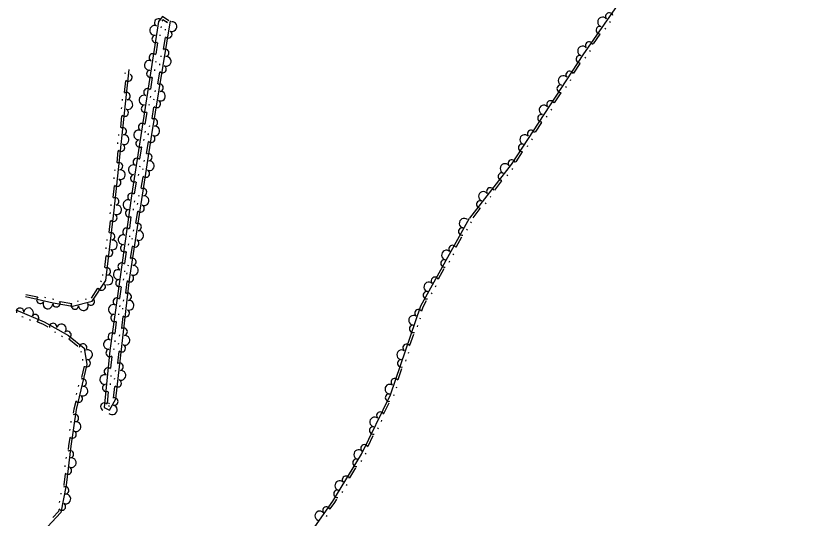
# Model space of a CAD drawing. Extents: x 2030130 to 2036320, y 723205 to 762423.
# Drawn here: x 2032266 to 2032540.7, y 759490 to 759665.4 of the extents above; entities that cross this region are included whole.
import ezdxf

# ---------------------------------------------------------------- set-up
doc = ezdxf.new("R2010")
doc.units = 0
doc.layers.add('Draft_Station Tics Major', color=7, linetype='Continuous')

msp = doc.modelspace()

# ---------------------------------------------------------------- linework, layer by layer
at = {"layer": 'Draft_Station Tics Major'}
for points in [[(2032537.4, 759829.61), (2032540.67, 759809.71), (2032529.91, 759784.06), (2032524.9, 759764.99), (2032513.4, 759736.48), (2032503.12, 759711.77), (2032487.41, 759685.49), (2032464, 759651.69), (2032439.01, 759613.41), (2032424.48, 759594.71)], [(2032319.44, 759663.55), (2032317.25, 759665.1), (2032315.83, 759663.35), (2032306.58, 759603.28), (2032298.91, 759548.54), (2032296.96, 759528.71), (2032298.76, 759527.76), (2032301.01, 759531.7), (2032305.81, 759573.29), (2032313.56, 759623.93), (2032320.08, 759663.59)], [(2032318.97, 759662.88), (2032317.4, 759663.98), (2032317, 759663.48)], [(2032318.75, 759663.11), (2032318.82, 759663.52)], [(2032473.57, 759663.36), (2032473.34, 759663.02)], [(2032316.8, 759661.56), (2032316.74, 759661.15)], [(2032318.29, 759660.28), (2032318.36, 759660.68)], [(2032471.94, 759660.99), (2032471.7, 759660.66)], [(2032316.37, 759658.72), (2032316.3, 759658.31)], [(2032317.63, 759653.74), (2032318.29, 759657.79)], [(2032469.97, 759658.87), (2032467.63, 759655.5)], [(2032315.52, 759655.94), (2032314.9, 759651.89)], [(2032466.57, 759653.24), (2032466.33, 759652.9)], [(2032314.93, 759649.4), (2032314.87, 759648.99)], [(2032316.76, 759650.97), (2032316.83, 759651.38)], [(2032464.95, 759650.91), (2032464.73, 759650.56)], [(2032269.41, 759567.35), (2032279.1, 759565.24), (2032285.8, 759564.04), (2032292.75, 759565.8), (2032297.45, 759572.99), (2032300.45, 759597.56), (2032305.69, 759646.61)], [(2032314.49, 759646.56), (2032314.43, 759646.15)], [(2032316.29, 759648.14), (2032316.36, 759648.54)], [(2032463.04, 759648.73), (2032460.8, 759645.29)], [(2032304.29, 759645.16), (2032304.34, 759645.57)], [(2032313.65, 759643.78), (2032313.03, 759639.73)], [(2032315.63, 759641.6), (2032316.3, 759645.64)], [(2032304, 759638.59), (2032304.44, 759642.67)], [(2032459.8, 759643.01), (2032459.58, 759642.67)], [(2032314.76, 759638.83), (2032314.83, 759639.24)], [(2032456.32, 759638.42), (2032454.08, 759634.99)], [(2032458.23, 759640.61), (2032458.01, 759640.26)], [(2032303.29, 759635.78), (2032303.33, 759636.19)], [(2032313.06, 759637.24), (2032313, 759636.83)], [(2032314.3, 759636), (2032314.36, 759636.4)], [(2032302.99, 759632.93), (2032303.03, 759633.34)], [(2032312.62, 759634.4), (2032312.56, 759633.99)], [(2032313.64, 759629.46), (2032314.3, 759633.5)], [(2032453.07, 759632.71), (2032452.85, 759632.36)], [(2032302.7, 759626.36), (2032303.13, 759630.44)], [(2032311.78, 759631.62), (2032311.16, 759627.57)], [(2032451.51, 759630.3), (2032451.28, 759629.96)], [(2032312.77, 759626.69), (2032312.83, 759627.1)], [(2032449.59, 759628.12), (2032447.35, 759624.69)], [(2032311.19, 759625.08), (2032311.12, 759624.67)], [(2032312.3, 759623.85), (2032312.34, 759624.12), (2032312.37, 759624.27)], [(2032301.98, 759623.55), (2032302.03, 759623.96)], [(2032310.75, 759622.24), (2032310.69, 759621.83)], [(2032446.35, 759622.4), (2032446.13, 759622.06)], [(2032301.68, 759620.7), (2032301.72, 759621.1)], [(2032309.91, 759619.46), (2032309.28, 759615.41)], [(2032311.71, 759617.3), (2032312.33, 759621.35)], [(2032444.78, 759620), (2032444.56, 759619.66)], [(2032301.39, 759614.13), (2032301.83, 759618.21)], [(2032442.87, 759617.82), (2032440.63, 759614.38)], [(2032310.87, 759614.52), (2032310.94, 759614.93)], [(2032300.68, 759611.32), (2032300.72, 759611.72)], [(2032309.31, 759612.91), (2032309.25, 759612.51)], [(2032310.44, 759611.68), (2032310.5, 759612.09)], [(2032439.52, 759612.05), (2032439.26, 759611.73)], [(2032300.37, 759608.46), (2032300.42, 759608.87)], [(2032308.88, 759610.08), (2032308.82, 759609.67)], [(2032309.85, 759605.14), (2032310.47, 759609.19)], [(2032435.67, 759607.77), (2032433.15, 759604.53)], [(2032437.76, 759609.79), (2032437.51, 759609.46)], [(2032300.08, 759601.89), (2032300.52, 759605.97)], [(2032308.03, 759607.3), (2032307.41, 759603.25)], [(2032309.01, 759602.36), (2032309.08, 759602.77)], [(2032431.97, 759602.34), (2032431.72, 759602.01)], [(2032299.37, 759599.08), (2032299.41, 759599.49)], [(2032307.48, 759600.77), (2032307.42, 759600.36)], [(2032308.58, 759599.52), (2032308.64, 759599.93)], [(2032430.21, 759600.07), (2032429.96, 759599.75)], [(2032307.08, 759597.93), (2032307.02, 759597.52)], [(2032307.99, 759592.97), (2032308.61, 759597.03)], [(2032428.12, 759598.05), (2032425.61, 759594.82)], [(2032299.05, 759596.25), (2032299.09, 759596.66)], [(2032306.27, 759595.14), (2032305.7, 759591.08)], [(2032368.87, 759484.7), (2032376.76, 759495.97), (2032386.82, 759512.38), (2032396.85, 759533.09), (2032407.53, 759564.15), (2032424.48, 759594.71)], [(2032298.66, 759589.69), (2032299.15, 759593.76)], [(2032424.97, 759593.06), (2032425.17, 759593.41)], [(2032305.77, 759588.58), (2032305.71, 759588.18)], [(2032307.15, 759590.2), (2032307.22, 759590.6)], [(2032423.58, 759590.54), (2032423.78, 759590.9)], [(2032297.9, 759586.89), (2032297.95, 759587.3)], [(2032305.37, 759585.74), (2032305.31, 759585.34)], [(2032306.72, 759587.36), (2032306.78, 759587.77)], [(2032419.84, 759584.65), (2032421.83, 759588.23)], [(2032297.56, 759584.04), (2032297.61, 759584.45)], [(2032304.56, 759582.95), (2032303.99, 759578.89)], [(2032306.13, 759580.81), (2032306.75, 759584.87)], [(2032297.17, 759577.47), (2032297.66, 759581.55)], [(2032418.81, 759581.94), (2032419.01, 759582.3)], [(2032305.29, 759578.04), (2032305.35, 759578.44)], [(2032417.41, 759579.43), (2032417.61, 759579.79)], [(2032296.41, 759574.67), (2032296.46, 759575.08)], [(2032304.06, 759576.4), (2032304, 759575.99)], [(2032304.86, 759575.2), (2032304.92, 759575.61)], [(2032413.67, 759573.53), (2032415.66, 759577.12)], [(2032295.69, 759572.55), (2032295.92, 759572.9)], [(2032303.66, 759573.56), (2032303.6, 759573.15)], [(2032304.44, 759568.6), (2032304.91, 759572.67)], [(2032292.45, 759566.83), (2032294.69, 759570.27)], [(2032302.86, 759570.77), (2032302.29, 759566.71)], [(2032412.64, 759570.82), (2032412.84, 759571.18)], [(2032269.58, 759568.15), (2032273.59, 759567.28)], [(2032276.08, 759567.16), (2032276.48, 759567.07)], [(2032278.89, 759566.54), (2032279.29, 759566.46)], [(2032290.35, 759566.46), (2032290.75, 759566.56)], [(2032411.25, 759568.31), (2032411.45, 759568.67)], [(2032281.59, 759565.63), (2032285.62, 759564.9)], [(2032287.57, 759565.75), (2032287.97, 759565.85)], [(2032302.35, 759564.22), (2032302.3, 759563.81)], [(2032303.71, 759565.79), (2032303.75, 759566.2)], [(2032407.81, 759562.43), (2032408.29, 759563.82), (2032409.5, 759566)], [(2032266.03, 759562.72), (2032275.92, 759558.53), (2032284.4, 759553.79), (2032289.88, 759549.33), (2032290.91, 759543.63), (2032287.13, 759527.95), (2032285.31, 759515.19), (2032283.62, 759501.59), (2032281.77, 759492.02), (2032277.1, 759487.07)], [(2032301.95, 759561.37), (2032301.9, 759560.97)], [(2032303.38, 759562.94), (2032303.42, 759563.35)], [(2032268.19, 759560.47), (2032268.57, 759560.31)], [(2032270.83, 759559.35), (2032271.21, 759559.19)], [(2032273.64, 759558.61), (2032275.56, 759557.79), (2032277.24, 759556.85)], [(2032301.15, 759558.59), (2032300.58, 759554.53)], [(2032303.03, 759556.38), (2032303.5, 759560.45)], [(2032407.27, 759559.59), (2032407.4, 759559.98)], [(2032406.33, 759556.87), (2032406.46, 759557.26)], [(2032279.54, 759555.1), (2032279.9, 759554.9)], [(2032282.05, 759553.69), (2032282.41, 759553.49)], [(2032302.3, 759553.57), (2032302.34, 759553.98)], [(2032403.68, 759550.41), (2032405.01, 759554.29)], [(2032284.55, 759552.61), (2032287.74, 759550.02)], [(2032300.64, 759552.03), (2032300.59, 759551.62)], [(2032301.97, 759550.72), (2032302.02, 759551.13)], [(2032288.81, 759548.35), (2032288.88, 759547.95)], [(2032300.24, 759549.19), (2032300.19, 759548.78)], [(2032301.63, 759544.15), (2032302.09, 759548.23)], [(2032403.13, 759547.57), (2032403.26, 759547.95)], [(2032289.32, 759545.53), (2032289.39, 759545.12)], [(2032299.53, 759546.43), (2032299.13, 759542.35)], [(2032402.2, 759544.85), (2032402.33, 759545.24)], [(2032289.95, 759543.12), (2032288.99, 759539.14)], [(2032300.89, 759541.35), (2032300.94, 759541.75)], [(2032399.54, 759538.39), (2032400.88, 759542.27)], [(2032299.29, 759539.86), (2032299.25, 759539.45)], [(2032287.91, 759536.44), (2032287.82, 759536.04)], [(2032299.01, 759537), (2032298.97, 759536.59)], [(2032300.56, 759538.5), (2032300.61, 759538.9)], [(2032287.24, 759533.65), (2032287.14, 759533.25)], [(2032298.32, 759534.18), (2032297.92, 759530.1)], [(2032300.22, 759531.93), (2032300.69, 759536)], [(2032398.99, 759535.54), (2032399.13, 759535.93)], [(2032398.06, 759532.83), (2032398.2, 759533.21)], [(2032286.96, 759530.77), (2032286.32, 759528.11), (2032286.12, 759526.68)], [(2032298.4, 759529.34), (2032298.76, 759529.15)], [(2032298.59, 759529.94), (2032298.79, 759530.29)], [(2032394.61, 759526.59), (2032396.4, 759530.28)], [(2032285.31, 759523.89), (2032285.25, 759523.49)], [(2032393.73, 759523.83), (2032393.91, 759524.2)], [(2032284.9, 759521.05), (2032284.85, 759520.65)], [(2032392.48, 759521.24), (2032392.66, 759521.61)], [(2032284.9, 759518.15), (2032284.5, 759515.3), (2032284.35, 759514.07)], [(2032389.07, 759515.15), (2032390.86, 759518.84)], [(2032388.19, 759512.39), (2032388.36, 759512.75)], [(2032283.59, 759511.28), (2032283.54, 759510.87)], [(2032386.68, 759509.8), (2032386.9, 759510.15)], [(2032283.23, 759508.43), (2032283.18, 759508.02)], [(2032382.69, 759504.07), (2032384.83, 759507.57)], [(2032283.29, 759505.53), (2032282.81, 759501.72), (2032282.77, 759501.51)], [(2032381.54, 759501.41), (2032381.75, 759501.76)], [(2032281.82, 759498.77), (2032281.75, 759498.37)], [(2032380.04, 759498.96), (2032380.26, 759499.31)], [(2032281.28, 759495.95), (2032281.2, 759495.55)], [(2032375.88, 759493.28), (2032377.45, 759495.52), (2032378.19, 759496.73)], [(2032281.13, 759493.06), (2032281.01, 759492.41), (2032278.98, 759490.25)], [(2032374.57, 759490.69), (2032374.81, 759491.03)]]:
    msp.add_lwpolyline(points, dxfattribs=at)
for centre, radius, start, end in [((2032473.26, 759665.07), 1.3, 16.0542, 216.8507), ((2032315.77, 759662.96), 1.3, 42.0155, 242.8121), ((2032320.58, 759661.57), 1.69, 246.6277, 94.7002), ((2032470.95, 759663.17), 1.69, 41.2494, 249.3219), ((2032314.53, 759660.25), 1.69, 67.2108, 275.2833), ((2032319.3, 759658.87), 1.3, 221.4325, 62.229), ((2032469.99, 759660.35), 1.3, 73.7206, 274.5172), ((2032314.9, 759657.28), 1.3, 99.682, 300.4785), ((2032463.95, 759653.06), 1.69, 41.2494, 249.3219), ((2032466.26, 759654.95), 1.3, 16.0542, 216.8507), ((2032313.9, 759650.8), 1.3, 42.0155, 242.8121), ((2032318.24, 759652.39), 1.3, 279.0989, 119.8955), ((2032312.65, 759648.09), 1.69, 67.2108, 275.2833), ((2032318.58, 759649.43), 1.69, 246.6277, 94.7002), ((2032463.03, 759650.21), 1.3, 75.3046, 276.1011), ((2032313.03, 759645.12), 1.3, 99.682, 300.4785), ((2032317.31, 759646.73), 1.3, 221.4325, 62.229), ((2032305.39, 759643.81), 1.3, 224.6698, 65.4663), ((2032457.18, 759642.76), 1.69, 42.8334, 250.9058), ((2032459.44, 759644.71), 1.3, 17.6381, 218.4347), ((2032316.24, 759640.25), 1.3, 279.0989, 119.8955), ((2032456.3, 759639.9), 1.3, 75.3046, 276.1011), ((2032304.69, 759637.28), 1.3, 282.3362, 123.1328), ((2032312.03, 759638.64), 1.3, 42.0155, 242.8121), ((2032316.59, 759637.29), 1.69, 246.6277, 94.7002), ((2032305.2, 759634.34), 1.69, 249.865, 97.9375), ((2032310.78, 759635.93), 1.69, 67.2108, 275.2833), ((2032315.31, 759634.59), 1.3, 221.4325, 62.229), ((2032452.72, 759634.41), 1.3, 17.6381, 218.4347), ((2032304.08, 759631.58), 1.3, 224.6698, 65.4663), ((2032311.16, 759632.96), 1.3, 99.682, 300.4785), ((2032450.46, 759632.45), 1.69, 42.8334, 250.9058), ((2032449.58, 759629.6), 1.3, 75.3046, 276.1011), ((2032310.16, 759626.48), 1.3, 42.0155, 242.8121), ((2032314.25, 759628.11), 1.3, 279.0989, 119.8955), ((2032303.38, 759625.05), 1.3, 282.3362, 123.1328), ((2032308.91, 759623.77), 1.69, 67.2108, 275.2833), ((2032314.59, 759625.15), 1.69, 246.6277, 94.7002), ((2032445.99, 759624.11), 1.3, 17.6381, 218.4347), ((2032303.89, 759622.11), 1.69, 249.865, 97.9375), ((2032309.28, 759620.8), 1.3, 99.682, 300.4785), ((2032313.33, 759622.44), 1.3, 222.0673, 62.8639), ((2032443.74, 759622.15), 1.69, 42.8334, 250.9058), ((2032302.77, 759619.34), 1.3, 224.6698, 65.4663), ((2032442.85, 759619.3), 1.3, 75.3046, 276.1011), ((2032312.34, 759615.96), 1.3, 279.7338, 120.5303), ((2032302.08, 759612.82), 1.3, 282.3362, 123.1328), ((2032307.04, 759611.61), 1.69, 67.2108, 275.2833), ((2032308.29, 759614.32), 1.3, 42.0155, 242.8121), ((2032312.72, 759613), 1.69, 247.2626, 95.3351), ((2032436.89, 759612.02), 1.69, 38.1201, 246.1926), ((2032439.27, 759613.8), 1.3, 17.6381, 218.4347), ((2032302.59, 759609.88), 1.69, 249.865, 97.9375), ((2032311.47, 759610.28), 1.3, 222.0673, 62.8639), ((2032435.78, 759609.25), 1.3, 70.5913, 271.3879), ((2032301.47, 759607.11), 1.3, 224.6698, 65.4663), ((2032307.41, 759608.64), 1.3, 99.682, 300.4785), ((2032310.48, 759603.8), 1.3, 279.7338, 120.5303), ((2032431.75, 759604.06), 1.3, 12.9248, 213.7214), ((2032306.43, 759602.16), 1.3, 42.7886, 243.5851), ((2032310.85, 759600.83), 1.69, 247.2626, 95.3351), ((2032429.34, 759602.3), 1.69, 38.1201, 246.1926), ((2032300.77, 759600.58), 1.3, 282.3362, 123.1328), ((2032305.22, 759599.43), 1.69, 67.9838, 276.0563), ((2032428.23, 759599.53), 1.3, 70.5913, 271.3879), ((2032301.28, 759597.64), 1.69, 249.865, 97.9375), ((2032305.63, 759596.47), 1.3, 100.455, 301.2516), ((2032309.61, 759598.12), 1.3, 222.0673, 62.8639), ((2032300.12, 759594.88), 1.3, 223.8125, 64.6091), ((2032422.58, 759592.97), 1.69, 46.9472, 255.0197), ((2032304.72, 759589.97), 1.3, 42.7886, 243.5851), ((2032308.62, 759591.63), 1.3, 279.7338, 120.5303), ((2032421.91, 759590.07), 1.3, 79.4184, 280.2149), ((2032299.32, 759588.37), 1.3, 281.479, 122.2756), ((2032303.51, 759587.24), 1.69, 67.9838, 276.0563), ((2032308.99, 759588.67), 1.69, 247.2626, 95.3351), ((2032299.79, 759585.42), 1.69, 249.0078, 97.0803), ((2032307.75, 759585.96), 1.3, 222.0673, 62.8639), ((2032298.63, 759582.67), 1.3, 223.8125, 64.6091), ((2032303.92, 759584.29), 1.3, 100.455, 301.2516), ((2032416.42, 759581.86), 1.69, 46.9472, 255.0197), ((2032418.53, 759583.97), 1.3, 21.7519, 222.5485), ((2032306.76, 759579.47), 1.3, 279.7338, 120.5303), ((2032415.74, 759578.95), 1.3, 79.4184, 280.2149), ((2032303.01, 759577.79), 1.3, 42.7886, 243.5851), ((2032307.13, 759576.51), 1.69, 247.2626, 95.3351), ((2032297.83, 759576.15), 1.3, 281.479, 122.2756), ((2032298.3, 759573.2), 1.69, 249.0078, 97.0803), ((2032301.8, 759575.06), 1.69, 67.9838, 276.0563), ((2032305.89, 759573.8), 1.3, 222.0673, 62.8639), ((2032302.22, 759572.1), 1.3, 100.455, 301.2516), ((2032410.25, 759570.74), 1.69, 46.9472, 255.0197), ((2032412.36, 759572.85), 1.3, 21.7519, 222.5485), ((2032296.05, 759570.85), 1.3, 197.6506, 38.4471), ((2032274.61, 759566.22), 1.3, 128.4719, 329.2685), ((2032292.24, 759565.67), 1.3, 212.6269, 53.4235), ((2032301.3, 759565.6), 1.3, 42.7886, 243.5851), ((2032305.12, 759567.28), 1.3, 281.8584, 122.6549), ((2032409.57, 759567.83), 1.3, 79.4184, 280.2149), ((2032277.25, 759564.8), 1.69, 153.6672, 1.7397), ((2032280.23, 759565.04), 1.3, 188.2702, 29.0668), ((2032286.68, 759564.26), 1.3, 154.9605, 355.757), ((2032289.66, 759564.17), 1.69, 180.1557, 28.2282), ((2032300.09, 759562.88), 1.69, 67.9838, 276.0563), ((2032305.6, 759564.34), 1.69, 249.3872, 97.4597), ((2032267.54, 759562.08), 1.3, 355.4677, 196.2643), ((2032270.5, 759561.72), 1.69, 322.9965, 171.069), ((2032272.82, 759559.84), 1.3, 297.8012, 138.5978), ((2032300.51, 759559.92), 1.3, 100.455, 301.2516), ((2032304.46, 759561.58), 1.3, 224.1919, 64.9885), ((2032406.63, 759561.54), 1.3, 31.7889, 232.5854), ((2032404.93, 759559.09), 1.69, 56.9841, 265.0566), ((2032279.07, 759556.77), 1.3, 349.2027, 189.9992), ((2032281.98, 759556.08), 1.69, 316.7315, 164.804), ((2032303.71, 759555.06), 1.3, 281.8584, 122.6549), ((2032404.77, 759556.11), 1.3, 89.4553, 290.2519), ((2032284.08, 759553.97), 1.3, 291.5362, 132.3328), ((2032299.6, 759553.42), 1.3, 42.7886, 243.5851), ((2032304.19, 759552.11), 1.69, 249.3872, 97.4597), ((2032289.53, 759549.62), 1.3, 339.3266, 180.1231), ((2032298.39, 759550.69), 1.69, 67.9838, 276.0563), ((2032303.05, 759549.36), 1.3, 224.1919, 64.9885), ((2032402.5, 759549.52), 1.3, 31.7889, 232.5854), ((2032291.12, 759547.1), 1.69, 266.1931, 114.2656), ((2032298.83, 759547.73), 1.3, 102.8016, 303.5981), ((2032400.79, 759547.07), 1.69, 56.9841, 265.0566), ((2032290.82, 759544.13), 1.3, 240.9979, 81.7944), ((2032400.63, 759544.09), 1.3, 89.4553, 290.2519), ((2032298.19, 759541.2), 1.3, 45.1351, 245.9317), ((2032302.3, 759542.84), 1.3, 281.8584, 122.6549), ((2032297.09, 759538.42), 1.69, 70.3304, 278.4029), ((2032302.78, 759539.89), 1.69, 249.3872, 97.4597), ((2032289.4, 759537.35), 1.3, 274.8695, 115.6661), ((2032297.62, 759535.49), 1.3, 102.8016, 303.5981), ((2032301.64, 759537.13), 1.3, 224.1919, 64.9885), ((2032396.66, 759535.05), 1.69, 56.9841, 265.0566), ((2032398.37, 759537.49), 1.3, 31.7889, 232.5854), ((2032289.52, 759534.37), 1.69, 242.3983, 90.4708), ((2032288.05, 759531.77), 1.3, 217.203, 57.9996), ((2032300.47, 759530.75), 1.3, 258.6605, 99.4571), ((2032396.38, 759532.11), 1.3, 82.5841, 283.3806), ((2032296.98, 759528.96), 1.3, 45.1351, 245.9317), ((2032299.76, 759527.85), 1.69, 226.1893, 74.2618), ((2032286.7, 759524.94), 1.3, 280.3224, 121.1189), ((2032391.35, 759523.61), 1.69, 50.1129, 258.1854), ((2032393.34, 759525.84), 1.3, 24.9176, 225.7142), ((2032287.11, 759521.98), 1.69, 247.8512, 95.9237), ((2032285.89, 759519.25), 1.3, 222.6559, 63.4525), ((2032390.84, 759520.67), 1.3, 82.5841, 283.3806), ((2032387.8, 759514.4), 1.3, 24.9176, 225.7142), ((2032284.96, 759512.34), 1.3, 281.3648, 122.1614), ((2032385.79, 759512.27), 1.69, 44.4756, 252.5481), ((2032285.42, 759509.39), 1.69, 248.8936, 96.9661), ((2032384.99, 759509.4), 1.3, 76.9468, 277.7434), ((2032284.25, 759506.65), 1.3, 223.6983, 64.4949), ((2032381.35, 759503.45), 1.3, 19.2803, 220.0769), ((2032283.27, 759499.75), 1.3, 277.4635, 118.2601), ((2032379.15, 759501.43), 1.69, 44.4756, 252.5481), ((2032283.53, 759496.77), 1.69, 244.9923, 93.0648), ((2032378.35, 759498.56), 1.3, 76.9468, 277.7434), ((2032282.17, 759494.11), 1.3, 219.797, 60.5936), ((2032372.19, 759490.86), 1.69, 40.9446, 249.0171), ((2032374.51, 759492.74), 1.3, 15.7493, 216.5459)]:
    msp.add_arc(centre, radius, start, end, dxfattribs=at)

doc.saveas('drawing.dxf')
